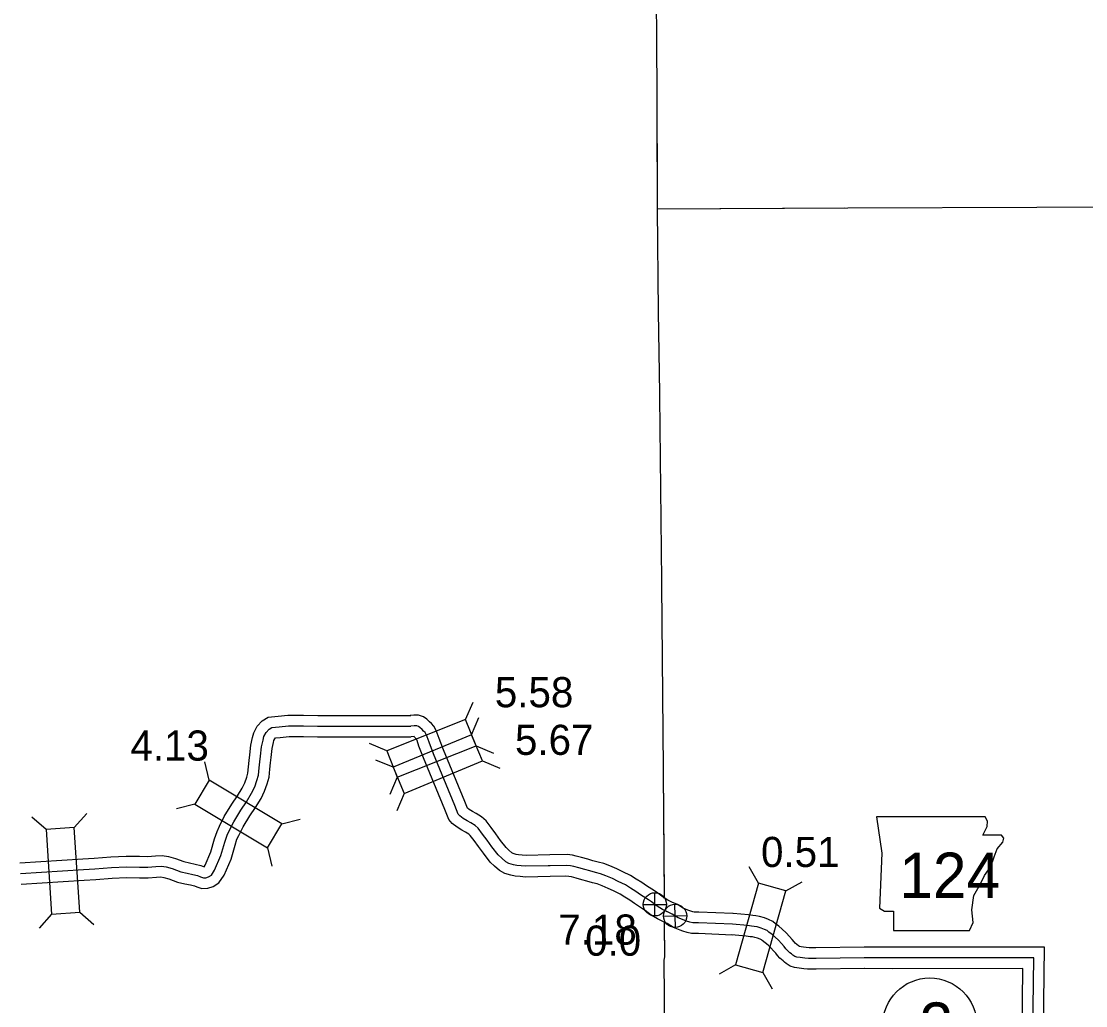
# Model space of a CAD drawing. Extents: x 31699 to 244310, y -8841 to 11474.
# Drawn here: x 98770 to 99764, y 5649 to 6569 of the extents above; entities that cross this region are included whole.
import ezdxf

# ---------------------------------------------------------------- set-up
doc = ezdxf.new("R2010")
doc.units = 0
for name, color, linetype in [('B_Logo', 7, 'Continuous'), ('G-ANNO-TEXT', 7, 'Continuous'), ('Level 21', 7, 'Continuous'), ('Level 55', 7, 'Continuous'), ('R_Border Notes', 7, 'Continuous'), ('R_Logo', 7, 'Continuous'), ('R_XS_EARTHWORK_STAGE1', 7, 'Continuous'), ('R_XS_EARTHWORK_STAGE2', 7, 'Continuous'), ('S_WALL', 7, 'Continuous'), ('S_WALL_ANNOT', 7, 'Continuous')]:
    doc.layers.add(name, color=color, linetype=linetype)

msp = doc.modelspace()

# ---------------------------------------------------------------- linework, layer by layer
at = {"layer": 'B_Logo'}
for points in [[(98769.38, 5772.89), (98828.09, 5776.69), (98838.8, 5777.4), (98854.22, 5778.55), (98868.25, 5779.2), (98880.38, 5779.01), (98888.17, 5778.98), (98895.81, 5779.62), (98900.93, 5779.81), (98905.41, 5779.11), (98910.84, 5777.5), (98918.9, 5774.54), (98924.92, 5773.14), (98930.14, 5772.06), (98934.62, 5770.96), (98937.44, 5769.89), (98940.13, 5768.95), (98942.32, 5769.06), (98944.9, 5769.92), (98947.53, 5771.52), (98950.56, 5776.06), (98956.51, 5789.74), (98960.09, 5802.37), (98962.14, 5808.63), (98964.05, 5812.81), (98968.38, 5821.39), (98974.93, 5832.28), (98980.42, 5840.02), (98985.1, 5847.93), (98988.03, 5853.87), (98990.1, 5859.79), (98991.52, 5864.77), (98992.16, 5871.59), (98992.77, 5877.41), (98993.38, 5882.56), (98994.39, 5891.33), (98995.78, 5897.64), (98996.57, 5900.86), (98998.61, 5904.84), (99001.41, 5907.71), (99003.9, 5909.3), (99010.88, 5910.06), (99019.58, 5910.86), (99033.56, 5911.04), (99046.75, 5910.67), (99133.77, 5910.73)], [(99373.34, 5737.2), (99368.93, 5739.33), (99363.93, 5742.44), (99358.65, 5746.41), (99355.95, 5748.36), (99348.32, 5753.15), (99343.99, 5756.26), (99338.99, 5759.3), (99334.2, 5762.28), (99327.4, 5765.62), (99322.15, 5768.18), (99316.1, 5770.74), (99310.86, 5772.7), (99306.23, 5774.01), (99301.07, 5775.31), (99296.38, 5776.75), (99290.68, 5778.38), (99286.12, 5779.49), (99283.11, 5780.1), (99279.23, 5780.56), (99263.9, 5780.25), (99241.18, 5779.67), (99236.77, 5780.05), (99232.83, 5780.44), (99229.68, 5781.05), (99225.53, 5782.3), (99222.56, 5783.98), (99218.83, 5787.17), (99215.43, 5790.38), (99209.62, 5797.81), (99205.16, 5804.13), (99200.91, 5809.78), (99196.74, 5815.31), (99193.95, 5817.79), (99189.9, 5820.32), (99186.4, 5822.18), (99182.75, 5824.45), (99179.51, 5826.85), (99178.14, 5828.49), (99175.05, 5836.58), (99155.09, 5884.85), (99150.81, 5895.58), (99149.04, 5900.62), (99148.27, 5902.74), (99147.16, 5904.59), (99145.8, 5906.1), (99144.3, 5907.54), (99142.4, 5909.37), (99141.05, 5910.28), (99139.37, 5910.91), (99137.04, 5910.87), (99133.77, 5910.73)], [(99434.27, 5725.47), (99402.64, 5726.78), (99399.38, 5726.78), (99397.18, 5726.87), (99394.5, 5727.42), (99391.21, 5728.56), (99389.06, 5729.32), (99383.68, 5731.48), (99378.01, 5735.04), (99373.44, 5737.15), (99368.93, 5739.33), (99363.93, 5742.44), (99358.65, 5746.41), (99355.95, 5748.36), (99348.32, 5753.15), (99343.99, 5756.26), (99338.99, 5759.3), (99334.2, 5762.28), (99327.4, 5765.62), (99322.15, 5768.18), (99316.1, 5770.74), (99310.86, 5772.7), (99306.23, 5774.01), (99301.07, 5775.31), (99296.38, 5776.75), (99290.68, 5778.38), (99286.12, 5779.49), (99283.11, 5780.1), (99279.23, 5780.56), (99263.9, 5780.25), (99262.2, 5780.21)], [(99434.27, 5725.47), (99402.64, 5726.78), (99399.38, 5726.78), (99397.18, 5726.87), (99394.5, 5727.42), (99391.21, 5728.56), (99389.06, 5729.32), (99383.68, 5731.48), (99378.01, 5735.04), (99373.44, 5737.15), (99370.55, 5738.55)], [(99557.42, 5694.08), (99512.28, 5693.51), (99508.82, 5693.46), (99505.21, 5693.68), (99501.94, 5693.97), (99499.67, 5694.27), (99497.46, 5694.43), (99494.39, 5694.86), (99492.58, 5695.43), (99490.69, 5696.67), (99489.48, 5697.79), (99487.99, 5698.97), (99485.7, 5700.87), (99484.14, 5702.72), (99482.44, 5704.9), (99480, 5707.47), (99477.28, 5710.63), (99474.1, 5713.53), (99471.2, 5715.95), (99468.23, 5718.25), (99466.54, 5719.63), (99464.13, 5720.73), (99460.91, 5722.01), (99457.29, 5723.03), (99454.55, 5723.52), (99452.08, 5723.82), (99448.2, 5724.37), (99434.27, 5725.47)], [(99714.85, 5624.74), (99715.68, 5694.25), (99583.7, 5694.01), (99557.42, 5694.08)]]:
    msp.add_lwpolyline(points, dxfattribs=at)
at = {"layer": 'G-ANNO-TEXT'}
msp.add_lwpolyline([(99568.83, 5825.85), (99573.91, 5792.01), (99571.65, 5740.69), (99576.17, 5737.87), (99584.62, 5737.87), (99584.62, 5719.83), (99655.68, 5719.83), (99659.06, 5727.16), (99657.93, 5739), (99659.63, 5752.54), (99665.83, 5763.25), (99669.78, 5771.15), (99675.42, 5779.6), (99678.8, 5788.63), (99681.62, 5795.96), (99686.7, 5802.16), (99687.82, 5806.11), (99685.57, 5808.93), (99668.09, 5808.93), (99672.03, 5816.82), (99672.6, 5821.9), (99670.26, 5825.8)], close=True, dxfattribs=at)
at = {"layer": 'Level 21'}
for p, q in [((99361.82, 5733.32), (99361.82, 5754.99)), ((99350.98, 5744.15), (99372.65, 5744.15)), ((99380.94, 5722.51), (99380.44, 5744.21)), ((99369.84, 5733.11), (99391.54, 5733.61))]:
    msp.add_line(p, q, dxfattribs=at)
for centre, radius in [((99361.82, 5744.15), 10.83), ((99380.69, 5733.36), 10.85)]:
    msp.add_circle(centre, radius, dxfattribs=at)
at = {"layer": 'Level 55'}
for points in [[(98768.77, 5782.87), (98827.44, 5786.67), (98838.09, 5787.37), (98853.61, 5788.53), (98868.1, 5789.2), (98880.47, 5789.01), (98887.76, 5788.99), (98895.21, 5789.61), (98901.53, 5789.84), (98907.61, 5788.88), (98913.99, 5786.99), (98921.76, 5784.14), (98927.07, 5782.91), (98932.34, 5781.81), (98937.6, 5780.52), (98940.72, 5779.34), (98941.74, 5780.86), (98947.07, 5793.12), (98950.52, 5805.3), (98952.82, 5812.27), (98955.03, 5817.14), (98959.63, 5826.22), (98966.56, 5837.76), (98972.02, 5845.46), (98976.3, 5852.7), (98978.79, 5857.75), (98980.56, 5862.82), (98981.65, 5866.63), (98982.21, 5872.58), (98982.83, 5878.52), (98983.45, 5883.73), (98984.51, 5892.98), (98986.04, 5899.91), (98987.14, 5904.38), (98990.4, 5910.75), (98995.06, 5915.52), (99000.5, 5918.99), (99009.88, 5920.01), (99019.06, 5920.85), (99033.64, 5921.04), (99046.89, 5920.67), (99133.77, 5920.73)], [(99370.6, 5750.07), (99369.59, 5750.7), (99364.58, 5754.46), (99361.53, 5756.66), (99353.9, 5761.45), (99349.52, 5764.61), (99344.23, 5767.82), (99339.05, 5771.04), (99331.8, 5774.6), (99326.29, 5777.29), (99319.8, 5780.03), (99313.98, 5782.21), (99308.82, 5783.67), (99303.76, 5784.95), (99299.21, 5786.34), (99293.23, 5788.05), (99288.3, 5789.25), (99284.69, 5789.98), (99279.72, 5790.57), (99263.68, 5790.25), (99241.48, 5789.68), (99237.69, 5790.01), (99234.27, 5790.35), (99232.08, 5790.77), (99229.48, 5791.55), (99228.33, 5792.2), (99225.52, 5794.61), (99222.84, 5797.13), (99217.64, 5803.77), (99213.24, 5810.01), (99208.9, 5815.8), (99204.12, 5822.12), (99199.97, 5825.83), (99194.9, 5828.98), (99191.39, 5830.85), (99188.38, 5832.73), (99186.77, 5833.91), (99184.34, 5840.28), (99164.35, 5888.61), (99160.18, 5899.09), (99158.46, 5903.99), (99157.34, 5907.06), (99155.24, 5910.56), (99152.99, 5913.06), (99151.24, 5914.74), (99148.71, 5917.18), (99145.67, 5919.22), (99141.1, 5920.95), (99136.74, 5920.86), (99133.37, 5920.73)], [(98770, 5762.91), (98828.75, 5766.71), (98839.5, 5767.42), (98854.82, 5768.57), (98868.41, 5769.2), (98880.28, 5769.01), (98888.57, 5768.98), (98896.41, 5769.64), (98900.33, 5769.78), (98903.2, 5769.33), (98907.69, 5768), (98916.03, 5764.94), (98922.77, 5763.37), (98927.93, 5762.3), (98931.65, 5761.39), (98934.01, 5760.49), (98938.69, 5758.86), (98944.2, 5759.15), (98949.13, 5760.79), (98954.62, 5764.12), (98959.37, 5771.25), (98965.95, 5786.37), (98969.65, 5799.45), (98971.47, 5804.98), (98973.07, 5808.48), (98977.14, 5816.55), (98983.31, 5826.81), (98988.81, 5834.57), (98993.9, 5843.17), (98997.27, 5850), (98999.63, 5856.77), (99001.39, 5862.91), (99002.11, 5870.6), (99002.7, 5876.3), (99003.32, 5881.4), (99004.26, 5889.68), (99005.51, 5895.37), (99006, 5897.34), (99006.82, 5898.94), (99007.5, 5899.64), (99011.88, 5900.11), (99020.11, 5900.87), (99033.49, 5901.04), (99046.62, 5900.67), (99133.78, 5900.73)], [(99370.95, 5727.28), (99369.16, 5728.11), (99364.1, 5730.56), (99358.27, 5734.18), (99352.72, 5738.35), (99350.36, 5740.06), (99342.73, 5744.85), (99338.46, 5747.92), (99333.76, 5750.78), (99329.35, 5753.52), (99323, 5756.64), (99318.01, 5759.08), (99312.4, 5761.44), (99307.73, 5763.19), (99303.65, 5764.35), (99298.38, 5765.68), (99293.54, 5767.17), (99288.12, 5768.71), (99283.95, 5769.73), (99281.53, 5770.21), (99278.74, 5770.54), (99264.13, 5770.25), (99240.88, 5769.66), (99235.85, 5770.09), (99231.39, 5770.53), (99227.29, 5771.32), (99221.57, 5773.05), (99216.79, 5775.75), (99212.14, 5779.74), (99208.02, 5783.62), (99201.59, 5791.84), (99197.07, 5798.24), (99192.92, 5803.77), (99189.35, 5808.5), (99187.94, 5809.76), (99184.9, 5811.65), (99181.4, 5813.51), (99177.13, 5816.17), (99172.59, 5819.53), (99169.39, 5823.37), (99165.75, 5832.88), (99145.82, 5881.09), (99141.44, 5892.07), (99139.63, 5897.25), (99139.2, 5898.42), (99139.08, 5898.62), (99138.61, 5899.13), (99137.37, 5900.33), (99136.83, 5900.85), (99134.18, 5900.74)]]:
    msp.add_lwpolyline(points, dxfattribs=at)
at = {"layer": 'R_Border Notes'}
msp.add_circle((99618.55, 5631.35), 44, dxfattribs=at)
at = {"layer": 'R_Logo'}
for points in [[(99365.02, 6297.66), (99364.13, 6393.55), (99363.75, 6569.7), (99363.37, 6572.64), (99364.31, 6745.27), (99364, 6747.87), (99363.95, 6844.23)], [(99365.02, 6297.66), (99364.13, 6393.55), (99363.87, 6517.12)], [(100364.13, 6392.46), (100243.32, 6392.86), (100070.64, 6392.9), (100068.77, 6393.01), (99893.3, 6395.94), (99718.56, 6395.28), (99542.14, 6394.73), (99364.13, 6393.55)], [(99539.27, 6394.71), (99364.13, 6393.55)], [(99370.62, 5753.29), (99369.99, 5867.4), (99369.86, 5870.87), (99368.25, 6043.01), (99368.18, 6046.48), (99366.31, 6218.48), (99366.45, 6221.89), (99365.02, 6297.66)], [(99370.63, 5750.58), (99369.99, 5867.4), (99369.86, 5870.87), (99368.25, 6043.01), (99368.18, 6046.48), (99366.31, 6218.48), (99366.45, 6221.89), (99365.02, 6297.66)], [(99373.43, 5163.89), (99373.56, 5339.74), (99371.55, 5515.47), (99371.97, 5518.22), (99370.59, 5692.03), (99370.94, 5695.04), (99370.76, 5726.99)], [(99373.43, 5163.89), (99373.56, 5339.74), (99371.55, 5515.47), (99371.97, 5518.22), (99370.59, 5692.03), (99370.94, 5695.04), (99370.77, 5725)]]:
    msp.add_lwpolyline(points, dxfattribs=at)
at = {"layer": 'R_XS_EARTHWORK_STAGE1'}
for p, q in [((99184.98, 5916.81), (99191.93, 5932.98)), ((99190.64, 5902.51), (99197.38, 5918.77)), ((99111.41, 5887.47), (99095.24, 5894.42)), ((99194.76, 5892.29), (99210.93, 5885.34)), ((98945.57, 5860.29), (98941.31, 5877.37)), ((99117.45, 5872.25), (99101.19, 5879)), ((99200.72, 5878.12), (99216.98, 5871.37)), ((99121.19, 5862.95), (99114.24, 5846.78)), ((99127.53, 5847.86), (99120.79, 5831.6)), ((98931.97, 5837.66), (98914.89, 5833.41)), ((98819.46, 5815.81), (98831.08, 5829.04)), ((98793.12, 5814.11), (98779.89, 5825.72)), ((99013.45, 5819.5), (99030.53, 5823.75)), ((98999.85, 5796.87), (99004.11, 5779.79)), ((99458.61, 5763.79), (99449.99, 5779.14)), ((99484.02, 5756.65), (99499.37, 5765.27)), ((98824.58, 5736.78), (98837.8, 5725.16)), ((98798.23, 5735.07), (98786.62, 5721.85)), ((99437.19, 5687.54), (99421.84, 5678.93)), ((99462.6, 5680.4), (99471.22, 5665.06))]:
    msp.add_line(p, q, dxfattribs=at)
for points in [[(99184.98, 5916.81), (99111.41, 5887.47), (99121.19, 5862.95), (99194.76, 5892.29)], [(99190.64, 5902.51), (99117.45, 5872.25), (99127.53, 5847.86), (99200.72, 5878.12)], [(98931.97, 5837.66), (98999.85, 5796.87), (99013.45, 5819.5), (98945.57, 5860.29)], [(98793.12, 5814.11), (98798.23, 5735.07), (98824.58, 5736.78), (98819.46, 5815.81)], [(99458.61, 5763.79), (99437.19, 5687.54), (99462.6, 5680.4), (99484.02, 5756.65)]]:
    msp.add_lwpolyline(points, close=True, dxfattribs=at)
at = {"layer": 'R_XS_EARTHWORK_STAGE2'}
for points in [[(99434.69, 5735.46), (99402.85, 5736.78), (99399.58, 5736.78), (99398.39, 5736.83), (99397.14, 5737.09), (99394.51, 5738), (99392.59, 5738.67), (99388.24, 5740.42), (99382.79, 5743.85), (99377.71, 5746.19), (99373.76, 5748.11), (99370.37, 5750.21)], [(99433.86, 5715.48), (99402.43, 5716.78), (99399.17, 5716.78), (99395.96, 5716.91), (99391.85, 5717.76), (99387.91, 5719.12), (99385.53, 5719.96), (99379.12, 5722.54), (99373.24, 5726.23), (99370.6, 5727.45)], [(99557.3, 5704.07), (99512.15, 5703.51), (99509.04, 5703.47), (99505.94, 5703.65), (99503.03, 5703.91), (99500.71, 5704.22), (99498.53, 5704.38), (99496.83, 5704.62), (99495.98, 5705.4), (99494.3, 5706.74), (99492.76, 5708.01), (99491.9, 5709.03), (99490.02, 5711.43), (99487.42, 5714.17), (99484.47, 5717.61), (99480.68, 5721.06), (99477.47, 5723.75), (99474.45, 5726.08), (99471.86, 5728.19), (99468.06, 5729.92), (99464.13, 5731.5), (99459.53, 5732.79), (99456.04, 5733.42), (99453.37, 5733.74), (99449.29, 5734.31), (99435.06, 5735.44)], [(99557.55, 5684.08), (99512.42, 5683.51), (99508.59, 5683.46), (99504.48, 5683.7), (99500.85, 5684.02), (99498.63, 5684.32), (99496.4, 5684.49), (99492.18, 5685.07), (99488.24, 5686.32), (99484.52, 5688.76), (99482.98, 5690.18), (99481.69, 5691.21), (99478.63, 5693.74), (99476.37, 5696.41), (99474.85, 5698.37), (99472.57, 5700.77), (99470.09, 5703.65), (99467.53, 5705.99), (99464.93, 5708.16), (99462.01, 5710.42), (99461.22, 5711.06), (99460.2, 5711.53), (99457.69, 5712.53), (99455.05, 5713.27), (99453.06, 5713.63), (99450.78, 5713.91), (99447.11, 5714.42), (99433.49, 5715.5)], [(99724.88, 5627.25), (99725.8, 5704.27), (99583.71, 5704.01), (99557.45, 5704.08)], [(99704.84, 5623.8), (99705.56, 5684.24), (99583.7, 5684.01), (99557.4, 5684.08)]]:
    msp.add_lwpolyline(points, dxfattribs=at)

# ---------------------------------------------------------------- texts
at = {"layer": 'G-ANNO-TEXT'}
msp.add_text('124', height=42.24, dxfattribs=at).set_placement((99590.04, 5750.22))
at = {"layer": 'R_Border Notes'}
msp.add_text('3', height=42.24, dxfattribs=at).set_placement((99609.1, 5610.23))
at = {"layer": 'S_WALL'}
for s, p in [('5.58', (99212.32, 5928.31)), ('4.13', (98871.92, 5878.43)), ('5.67', (99231.11, 5883.8)), ('0.51', (99460.93, 5779.03)), ('7.18', (99271.6, 5706.49))]:
    msp.add_text(s, height=28.16, dxfattribs=at).set_placement(p)
at = {"layer": 'S_WALL_ANNOT'}
msp.add_text('0.0', height=28.16, dxfattribs=at).set_placement((99296.59, 5696.17))

doc.saveas('drawing.dxf')
